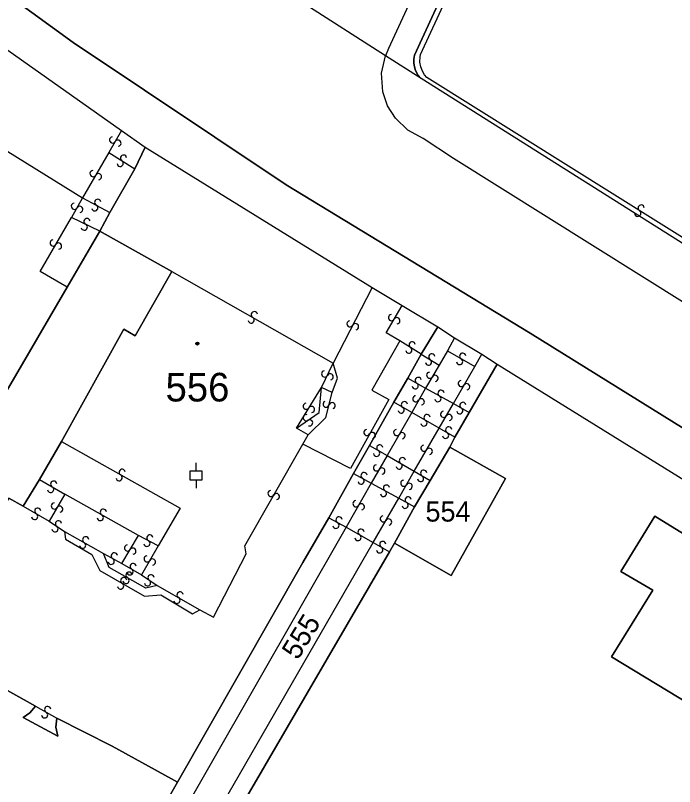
# Model space of a CAD drawing. Extents: x -600309 to -598967, y -1161267 to -1160292.
# Drawn here: x -600142.19 to -600103, y -1160555.98 to -1160510.15 of the extents above; entities that cross this region are included whole.
import ezdxf

# ---------------------------------------------------------------- set-up
doc = ezdxf.new("R2010")
doc.units = 0
for name, color, linetype in [('Level 1', 7, 'Continuous'), ('Level 13', 7, 'Continuous'), ('Level 3', 7, 'Continuous'), ('Level 4', 7, 'Continuous'), ('Level 5', 7, 'Continuous'), ('Level 60', 7, 'Continuous'), ('Vrstva 60', 7, 'Continuous')]:
    doc.layers.add(name, color=color, linetype=linetype)

msp = doc.modelspace()

# ---------------------------------------------------------------- linework, layer by layer
at = {"layer": 'Level 1'}
for points in [[(-600029.82, -1160579.77), (-600047.03, -1160569.17), (-600070.48, -1160554.56), (-600111.58, -1160529.03), (-600126.1, -1160520.21), (-600138.76, -1160511.76), (-600151.84, -1160502.25), (-600159.7, -1160496.34), (-600170.75, -1160487.14), (-600176.1, -1160482.15), (-600185.22, -1160473.25), (-600206.08, -1160453.49), (-600217.54, -1160442.6), (-600229.41, -1160431.52), (-600247.87, -1160415.66), (-600254.33, -1160410.63), (-600285.71, -1160385.84), (-600301.3, -1160373.82), (-600308.541, -1160368.236)], [(-600000.45, -1160595.4), (-600016.14, -1160587.57), (-600029.82, -1160579.77), (-600047.03, -1160569.17), (-600070.48, -1160554.56), (-600111.58, -1160529.03), (-600126.1, -1160520.21), (-600138.76, -1160511.76), (-600151.84, -1160502.25), (-600159.7, -1160496.34), (-600170.75, -1160487.14), (-600176.1, -1160482.15), (-600185.22, -1160473.25), (-600206.08, -1160453.49), (-600217.54, -1160442.6), (-600229.41, -1160431.52), (-600247.87, -1160415.66), (-600254.33, -1160410.63), (-600285.71, -1160385.84)], [(-600112.36, -1160499.24), (-600118.46, -1160512.51), (-600118.5, -1160512.75), (-600118.51, -1160512.98), (-600118.47, -1160513.2), (-600118.4, -1160513.42), (-600118.26, -1160513.68), (-600118.07, -1160513.9)], [(-600152.25, -1160505.42), (-600135.87, -1160516.99)], [(-600120.19, -1160512.54), (-600125.19, -1160509.33)], [(-600118.07, -1160513.9), (-600120.19, -1160512.54)], [(-600092.62, -1160529.95), (-600118.07, -1160513.9)], [(-600135.87, -1160516.99), (-600134.48, -1160517.97)], [(-600135.09, -1160519.26), (-600134.48, -1160517.97)], [(-600134.48, -1160517.97), (-600120.97, -1160526.31)], [(-600136.57, -1160521.85), (-600135.09, -1160519.26)], [(-600137.16, -1160522.97), (-600136.57, -1160521.85)], [(-600139.1, -1160526.3), (-600137.16, -1160522.97)], [(-600137.16, -1160522.97), (-600132.88, -1160525.36)], [(-600132.88, -1160525.36), (-600135.06, -1160529.19), (-600135.75, -1160528.8), (-600135.82, -1160528.93), (-600139.45, -1160535.47)], [(-600151.75, -1160547.95), (-600139.1, -1160526.3)], [(-600120.97, -1160526.31), (-600119.2, -1160527.38)], [(-600119.2, -1160527.38), (-600117.07, -1160528.65)], [(-600118.07, -1160530.27), (-600117.07, -1160528.65)], [(-600117.07, -1160528.65), (-600116.08, -1160529.3)], [(-600116.08, -1160529.3), (-600114.46, -1160530.27)], [(-600118.86, -1160531.71), (-600118.07, -1160530.27)], [(-600114.46, -1160530.27), (-600113.54, -1160530.87)], [(-600115.21, -1160533.75), (-600113.54, -1160530.87)], [(-600113.54, -1160530.87), (-600085.95, -1160547.97)], [(-600119.7, -1160533.14), (-600118.86, -1160531.71)], [(-600121.14, -1160535.71), (-600119.7, -1160533.14)], [(-600116.06, -1160535.21), (-600115.21, -1160533.75)], [(-600116.37, -1160535.81), (-600116.06, -1160535.21)], [(-600139.45, -1160535.47), (-600140.75, -1160537.73)], [(-600122.08, -1160537.38), (-600121.14, -1160535.71)], [(-600119.66, -1160541.52), (-600116.29, -1160543.44), (-600113.05, -1160537.67), (-600116.37, -1160535.81)], [(-600117.54, -1160537.78), (-600116.37, -1160535.81)], [(-600123.55, -1160540), (-600122.08, -1160537.38)], [(-600141.72, -1160539.32), (-600140.75, -1160537.73)], [(-600118.46, -1160539.36), (-600117.54, -1160537.78)], [(-600141.72, -1160539.32), (-600142.57, -1160538.83), (-600145.01, -1160542.65), (-600147.84, -1160547.38), (-600140.99, -1160551.2)], [(-600119.66, -1160541.52), (-600118.46, -1160539.36)], [(-600123.55, -1160540), (-600125.11, -1160542.66), (-600132.55, -1160555.71)], [(-600093.31, -1160553.07), (-600094.79, -1160555.52), (-600106.76, -1160548.27), (-600104.29, -1160544.31), (-600106.2, -1160543.2), (-600104.17, -1160539.9), (-600090.45, -1160548.36)], [(-600119.95, -1160542.02), (-600119.66, -1160541.52)], [(-600133.44, -1160565.18), (-600119.95, -1160542.02)], [(-600140.99, -1160551.2), (-600141.32, -1160551.6), (-600141.72, -1160551.88), (-600139.67, -1160552.98), (-600139.79, -1160552.44), (-600139.73, -1160551.91)], [(-600139.73, -1160551.91), (-600136.44, -1160553.57), (-600132.91, -1160555.51), (-600132.55, -1160555.71)], [(-600138.99, -1160566.99), (-600132.55, -1160555.71)]]:
    msp.add_lwpolyline(points, dxfattribs=at)
at = {"layer": 'Level 13'}
for centre, start, end in [((-600136.409, -1160517.547), 97.038, 329.628), ((-600136.091, -1160517.734), 277.2525, 149.3505), ((-600135.761, -1160518.624), 5.4343, 237.5323), ((-600135.958, -1160518.936), 185.2198, 57.8098), ((-600137.569, -1160519.547), 97.0477, 329.6377), ((-600137.251, -1160519.734), 277.2622, 149.3602), ((-600137.292, -1160521.258), 9.4105, 241.5085), ((-600138.679, -1160521.488), 97.3607, 329.9507), ((-600138.361, -1160521.673), 277.5751, 149.6731), ((-600137.467, -1160521.582), 189.196, 61.786), ((-600104.992, -1160521.594), 5.1162, 237.7062), ((-600105.189, -1160521.905), 185.3307, 57.4287), ((-600138.091, -1160522.726), 191.8963, 63.9943), ((-600137.93, -1160522.394), 11.6819, 244.2719), ((-600139.939, -1160523.666), 97.3395, 329.4375), ((-600139.621, -1160523.853), 277.125, 149.715), ((-600128.172, -1160528.25), 187.5036, 60.0936), ((-600127.987, -1160527.931), 7.718, 239.816), ((-600119.829, -1160528.106), 97.4012, 329.4992), ((-600122.293, -1160528.475), 99.9364, 332.5264), ((-600121.967, -1160528.646), 280.1509, 152.2489), ((-600119.511, -1160528.293), 277.1868, 149.7768), ((-600118.799, -1160530.035), 185.2857, 57.3837), ((-600118.602, -1160529.724), 5.0712, 237.6612), ((-600117.432, -1160530.444), 5.9432, 238.0412), ((-600115.597, -1160530.401), 7.5137, 239.6117), ((-600117.627, -1160530.757), 185.7287, 58.3187), ((-600115.782, -1160530.719), 187.2993, 59.8893), ((-600123.805, -1160531.457), 101.1269, 333.2249), ((-600123.475, -1160531.622), 280.9124, 153.5024), ((-600118.239, -1160531.84), 8.2723, 240.3703), ((-600117.558, -1160531.526), 96.565, 329.155), ((-600117.242, -1160531.715), 276.7794, 148.8774), ((-600118.42, -1160532.16), 188.0578, 60.6478), ((-600115.679, -1160532.026), 97.3761, 329.4741), ((-600115.361, -1160532.213), 277.1616, 149.7516), ((-600116.889, -1160532.6), 8.2298, 240.3278), ((-600123.719, -1160533.254), 113.427, 345.525), ((-600119.068, -1160533.281), 7.4711, 240.0611), ((-600118.379, -1160532.928), 97.3709, 329.9609), ((-600118.061, -1160533.113), 277.5853, 149.6833), ((-600117.07, -1160532.92), 188.0153, 60.6053), ((-600115.588, -1160533.32), 7.9571, 240.0551), ((-600124.896, -1160533.372), 95.924, 328.022), ((-600124.583, -1160533.567), 275.7096, 148.2996), ((-600123.362, -1160533.345), 293.2125, 165.8026), ((-600119.253, -1160533.599), 187.6856, 59.7836), ((-600115.771, -1160533.64), 187.7427, 60.3327), ((-600124.903, -1160534.057), 71.738, 303.836), ((-600117.719, -1160534.05), 7.6019, 240.1919), ((-600116.729, -1160533.857), 97.4591, 329.5571), ((-600116.411, -1160534.042), 277.2446, 149.8346), ((-600124.697, -1160534.362), 251.5235, 124.1135), ((-600117.902, -1160534.37), 187.8163, 59.9143), ((-600121.29, -1160534.93), 98.0205, 330.6105), ((-600120.97, -1160535.111), 278.2349, 150.3329), ((-600119.519, -1160534.938), 97.4616, 330.0516), ((-600119.201, -1160535.123), 277.6761, 149.7741), ((-600116.613, -1160535.099), 187.6942, 59.7922), ((-600116.428, -1160534.78), 7.4798, 240.0698), ((-600120.527, -1160535.851), 7.6279, 239.7259), ((-600117.899, -1160535.866), 97.172, 329.27), ((-600117.581, -1160536.053), 276.9575, 149.5475), ((-600120.712, -1160536.169), 187.4134, 60.0034), ((-600119.373, -1160536.929), 187.1458, 59.7358), ((-600119.186, -1160536.611), 7.3603, 239.4583), ((-600135.838, -1160537.3), 7.988, 240.086), ((-600120.719, -1160537.038), 97.3382, 329.9282), ((-600120.401, -1160537.223), 277.5527, 149.6507), ((-600117.917, -1160537.351), 7.4967, 239.5947), ((-600136.021, -1160537.62), 187.7735, 60.3635), ((-600121.639, -1160537.821), 188.6626, 61.2526), ((-600121.461, -1160537.499), 8.8771, 240.9751), ((-600118.102, -1160537.669), 187.2823, 59.8723), ((-600140.093, -1160538.319), 187.2095, 59.7995), ((-600139.906, -1160538.001), 7.424, 239.522), ((-600120.13, -1160538.239), 8.7377, 240.8357), ((-600119.099, -1160537.947), 97.4738, 329.5718), ((-600118.781, -1160538.132), 277.2594, 149.8494), ((-600126.989, -1160538.557), 97.7096, 329.8076), ((-600126.67, -1160538.742), 277.4952, 150.0852), ((-600120.309, -1160538.561), 188.5232, 61.1132), ((-600121.939, -1160539.168), 97.3663, 329.9563), ((-600119.02, -1160539.261), 188.2073, 60.7973), ((-600118.839, -1160538.939), 8.4217, 240.5197), ((-600140.856, -1160539.611), 7.3482, 239.4462), ((-600139.869, -1160539.306), 96.8797, 329.4697), ((-600139.552, -1160539.494), 277.0942, 149.1922), ((-600136.959, -1160539.67), 7.8815, 240.4715), ((-600121.621, -1160539.353), 277.5808, 149.6788), ((-600141.043, -1160539.929), 187.1337, 59.7237), ((-600137.142, -1160539.99), 188.096, 60.194), ((-600122.949, -1160540.13), 8.1752, 240.2732), ((-600120.319, -1160540.066), 97.4412, 329.5392), ((-600139.627, -1160540.357), 3.9742, 236.0722), ((-600123.13, -1160540.45), 187.9608, 60.5508), ((-600120.001, -1160540.253), 277.2268, 149.8168), ((-600139.832, -1160540.663), 183.7598, 56.3498), ((-600121.638, -1160540.86), 7.8968, 239.9948), ((-600138.008, -1160541.31), 7.8402, 239.9382), ((-600134.368, -1160541.522), 189.2751, 61.373), ((-600134.193, -1160541.198), 9.0606, 241.6506), ((-600121.821, -1160541.18), 187.6824, 60.2724), ((-600138.191, -1160541.63), 187.6257, 60.2157), ((-600135.518, -1160541.795), 96.8625, 328.9605), ((-600135.202, -1160541.984), 276.648, 149.238), ((-600120.53, -1160541.91), 188.0535, 60.6435), ((-600120.349, -1160541.59), 8.268, 240.366), ((-600136.309, -1160542.27), 8.3181, 240.4161), ((-600134.358, -1160542.446), 96.7364, 329.3264), ((-600136.49, -1160542.591), 188.1037, 60.6937), ((-600135.186, -1160542.901), 7.3626, 239.4606), ((-600134.042, -1160542.635), 276.9509, 149.0489), ((-600135.373, -1160543.219), 187.1481, 59.7381), ((-600135.746, -1160543.741), 7.2105, 239.3085), ((-600135.613, -1160543.729), 187.6279, 59.7259), ((-600135.428, -1160543.411), 7.4134, 240.0034), ((-600134.127, -1160543.567), 3.8221, 235.9201), ((-600135.933, -1160544.059), 186.996, 59.586), ((-600134.332, -1160543.873), 183.6076, 56.1976), ((-600132.397, -1160544.591), 7.4567, 239.5547), ((-600132.582, -1160544.909), 187.2423, 59.8323), ((-600140.268, -1160551.4), 7.9718, 240.0698), ((-600140.451, -1160551.72), 187.7574, 60.3474)]:
    msp.add_arc(centre, 0.184, start, end, dxfattribs=at)
at = {"layer": 'Level 3'}
for points in [[(-600048.26, -1160362.83), (-600048.91, -1160363.35), (-600049.47, -1160364), (-600049.93, -1160364.77), (-600057.69, -1160378.67), (-600063.2, -1160389.22), (-600076.75, -1160418.43), (-600120.01, -1160512.12), (-600120.19, -1160512.54)], [(-600092.46, -1160529.65), (-600117.72, -1160513.84), (-600117.86, -1160513.67), (-600117.99, -1160513.45), (-600118.08, -1160513.2), (-600118.14, -1160512.93), (-600118.13, -1160512.61), (-600118.11, -1160512.46), (-600112.06, -1160499.4)], [(-600155.13, -1160510.49), (-600138.19, -1160520.99)], [(-599977.75, -1160596.26), (-599978.29, -1160596.88), (-599979.39, -1160597.56), (-599980.79, -1160597.56), (-599981.9, -1160597.15), (-599983.13, -1160596.6), (-599996.93, -1160589.99), (-600002.76, -1160587.15), (-600007.82, -1160584.6), (-600013, -1160581.84), (-600019.51, -1160578.26), (-600024.61, -1160575.4), (-600029.27, -1160572.7), (-600035.59, -1160568.87), (-600043.13, -1160564.25), (-600077.26, -1160542.98), (-600116.14, -1160518.65), (-600117.94, -1160517.47), (-600118.85, -1160516.97), (-600119.6, -1160516.25), (-600120.06, -1160515.51), (-600120.35, -1160514.69), (-600120.42, -1160513.57), (-600120.19, -1160512.54)], [(-600135.87, -1160516.99), (-600136.63, -1160518.3)], [(-600136.63, -1160518.3), (-600138.19, -1160520.99)], [(-600136.63, -1160518.3), (-600135.09, -1160519.26)], [(-600138.19, -1160520.99), (-600138.86, -1160522.16)], [(-600138.19, -1160520.99), (-600136.57, -1160521.85)], [(-600139.1, -1160526.3), (-600140.71, -1160525.36), (-600138.86, -1160522.16)], [(-600137.16, -1160522.97), (-600138.86, -1160522.16)], [(-600132.88, -1160525.36), (-600123.29, -1160530.82)], [(-600120.97, -1160526.31), (-600123.29, -1160530.82)], [(-600119.33, -1160529.48), (-600120.14, -1160529.01), (-600119.2, -1160527.38)], [(-600116.08, -1160529.3), (-600116.5, -1160530.09)], [(-600119.33, -1160529.48), (-600121, -1160532.42), (-600119.99, -1160532.98), (-600122.27, -1160537.07), (-600125.11, -1160535.63)], [(-600118.07, -1160530.27), (-600119.33, -1160529.48)], [(-600118.07, -1160530.27), (-600116.99, -1160530.93)], [(-600116.5, -1160530.09), (-600116.99, -1160530.93)], [(-600116.5, -1160530.09), (-600114.88, -1160531.02)], [(-600114.88, -1160531.02), (-600114.46, -1160530.27)], [(-600124, -1160532.26), (-600123.29, -1160530.82)], [(-600123.36, -1160532.55), (-600123.04, -1160531.71), (-600123.29, -1160530.82)], [(-600116.99, -1160530.93), (-600117.8, -1160532.3)], [(-600116.15, -1160533.22), (-600114.88, -1160531.02)], [(-600118.86, -1160531.71), (-600117.8, -1160532.3)], [(-600125.48, -1160534.68), (-600124, -1160532.26)], [(-600125.48, -1160534.68), (-600124.12, -1160533.75), (-600124, -1160532.26)], [(-600124.79, -1160535.07), (-600123.73, -1160534.04), (-600123.36, -1160532.55)], [(-600123.36, -1160532.55), (-600124, -1160532.26)], [(-600117.8, -1160532.3), (-600118.63, -1160533.75)], [(-600117.8, -1160532.3), (-600116.15, -1160533.22)], [(-600118.63, -1160533.75), (-600119.7, -1160533.14)], [(-600116.99, -1160534.68), (-600116.15, -1160533.22)], [(-600116.15, -1160533.22), (-600115.21, -1160533.75)], [(-600118.63, -1160533.75), (-600120.09, -1160536.31)], [(-600116.99, -1160534.68), (-600118.63, -1160533.75)], [(-600124.79, -1160535.07), (-600125.48, -1160534.68)], [(-600118.48, -1160537.24), (-600116.99, -1160534.68)], [(-600116.06, -1160535.21), (-600116.99, -1160534.68)], [(-600125.11, -1160535.63), (-600124.79, -1160535.07)], [(-600139.45, -1160535.47), (-600132.4, -1160539.44), (-600133.69, -1160541.68)], [(-600131.23, -1160545.48), (-600130.41, -1160545.91), (-600128.47, -1160542.14), (-600128.55, -1160541.67), (-600125.11, -1160535.63)], [(-600121.14, -1160535.71), (-600120.09, -1160536.31)], [(-600120.09, -1160536.31), (-600121.03, -1160537.95)], [(-600120.09, -1160536.31), (-600118.48, -1160537.24)], [(-600119.4, -1160538.84), (-600118.48, -1160537.24)], [(-600118.48, -1160537.24), (-600117.54, -1160537.78)], [(-600122.08, -1160537.38), (-600121.03, -1160537.95)], [(-600140.75, -1160537.73), (-600139.24, -1160538.6)], [(-600121.03, -1160537.95), (-600122.53, -1160540.57)], [(-600121.03, -1160537.95), (-600119.4, -1160538.84)], [(-600139.24, -1160538.6), (-600140.18, -1160540.21)], [(-600134.87, -1160541.05), (-600139.24, -1160538.6)], [(-600120.92, -1160541.48), (-600119.4, -1160538.84)], [(-600119.4, -1160538.84), (-600118.46, -1160539.36)], [(-600141.72, -1160539.32), (-600140.18, -1160540.21)], [(-600123.55, -1160540), (-600122.53, -1160540.57)], [(-600140.18, -1160540.21), (-600139.27, -1160540.81)], [(-600122.53, -1160540.57), (-600152.28, -1160592.55)], [(-600139.27, -1160540.81), (-600139.2, -1160541.28), (-600137.65, -1160542.18), (-600137.16, -1160543.13), (-600134.51, -1160544.67), (-600133.55, -1160544.59), (-600131.66, -1160545.72), (-600131.23, -1160545.48)], [(-600139.27, -1160540.81), (-600136.94, -1160542.13)], [(-600122.53, -1160540.57), (-600120.92, -1160541.48)], [(-600135.86, -1160542.73), (-600134.87, -1160541.05)], [(-600133.69, -1160541.68), (-600134.87, -1160541.05)], [(-600150.91, -1160593.5), (-600120.92, -1160541.48)], [(-600133.69, -1160541.68), (-600134.7, -1160543.4)], [(-600120.92, -1160541.48), (-600119.95, -1160542.02)], [(-600136.94, -1160542.13), (-600135.86, -1160542.73)], [(-600133.75, -1160544.03), (-600134.44, -1160544.19), (-600136.61, -1160542.95), (-600136.94, -1160542.13)], [(-600135.86, -1160542.73), (-600134.7, -1160543.4)], [(-600134.7, -1160543.4), (-600133.75, -1160544.03)], [(-600133.75, -1160544.03), (-600131.23, -1160545.48)], [(-600140.99, -1160551.2), (-600139.73, -1160551.91)]]:
    msp.add_lwpolyline(points, dxfattribs=at)
at = {"layer": 'Level 5'}
for p, q in [((-600131.45, -1160537.24), (-600131.45, -1160536.741)), ((-600131.45, -1160537.74), (-600131.45, -1160538.239))]:
    msp.add_line(p, q, dxfattribs=at)
msp.add_lwpolyline([(-600131.825, -1160537.74), (-600131.075, -1160537.74), (-600131.075, -1160537.24), (-600131.825, -1160537.24)], close=True, dxfattribs=at)
for radius in [0.09, 0.0521]:
    msp.add_circle((-600131.37, -1160529.65), radius, dxfattribs=at)
at = {"layer": 'Level 60'}
for points in [[(-600087.98, -1160494.7), (-600078.52, -1160499.04), (-600092.46, -1160529.65), (-600092.62, -1160529.95), (-600118.07, -1160513.9), (-600118.26, -1160513.68), (-600118.4, -1160513.42), (-600118.47, -1160513.2), (-600118.51, -1160512.98), (-600118.5, -1160512.75), (-600118.46, -1160512.51), (-600112.36, -1160499.24), (-600112.06, -1160499.4), (-600105.15, -1160502.62), (-600102.02, -1160504.04), (-600102.84, -1160505.92), (-600097.93, -1160508.23), (-600097.04, -1160506.33), (-600094.06, -1160507.75), (-600090.15, -1160499.32)], [(-600135.09, -1160519.26), (-600136.57, -1160521.85), (-600137.16, -1160522.97), (-600139.1, -1160526.3), (-600151.75, -1160547.95), (-600166.26, -1160537.45), (-600163.03, -1160531.9), (-600156.34, -1160520.3), (-600157.08, -1160519.92), (-600159.76, -1160518.55), (-600157.85, -1160515.25), (-600156.11, -1160512.17), (-600155.13, -1160510.49), (-600153.38, -1160507.41), (-600152.7, -1160506.22), (-600152.25, -1160505.42), (-600135.87, -1160516.99), (-600134.48, -1160517.97)], [(-600115.59, -1160576.32), (-600122.08, -1160572.33), (-600133.16, -1160565.39), (-600133.44, -1160565.18), (-600119.95, -1160542.02), (-600119.66, -1160541.52), (-600116.29, -1160543.44), (-600113.05, -1160537.67), (-600116.37, -1160535.81), (-600116.06, -1160535.21), (-600115.21, -1160533.75), (-600113.54, -1160530.87), (-600085.95, -1160547.97), (-600083.64, -1160549.43), (-600086.42, -1160554.27), (-600100.01, -1160578.3), (-600103.23, -1160584.01)], [(-600119.66, -1160541.52), (-600118.46, -1160539.36), (-600117.54, -1160537.78), (-600116.37, -1160535.81), (-600113.05, -1160537.67), (-600116.29, -1160543.44)], [(-600086.92, -1160549.37), (-600090.29, -1160554.92), (-600093.31, -1160553.07), (-600094.79, -1160555.52), (-600106.76, -1160548.27), (-600104.29, -1160544.31), (-600106.2, -1160543.2), (-600104.17, -1160539.9), (-600090.45, -1160548.36), (-600089.94, -1160547.53)], [(-600090.29, -1160554.92), (-600086.92, -1160549.37), (-600089.94, -1160547.53), (-600090.45, -1160548.36), (-600104.17, -1160539.9), (-600106.2, -1160543.2), (-600104.29, -1160544.31), (-600106.76, -1160548.27), (-600094.79, -1160555.52), (-600093.31, -1160553.07)]]:
    msp.add_lwpolyline(points, close=True, dxfattribs=at)
for points in [[(-600112.36, -1160499.24), (-600118.46, -1160512.51), (-600118.5, -1160512.75), (-600118.51, -1160512.98), (-600118.47, -1160513.2), (-600118.4, -1160513.42), (-600118.26, -1160513.68), (-600118.07, -1160513.9), (-600120.19, -1160512.54), (-600125.19, -1160509.33)], [(-600142.57, -1160538.83), (-600141.72, -1160539.32), (-600140.75, -1160537.73), (-600139.45, -1160535.47), (-600135.82, -1160528.93), (-600135.75, -1160528.8), (-600135.06, -1160529.19), (-600132.88, -1160525.36), (-600137.16, -1160522.97), (-600136.57, -1160521.85), (-600135.09, -1160519.26), (-600134.48, -1160517.97), (-600120.97, -1160526.31), (-600119.2, -1160527.38), (-600117.07, -1160528.65), (-600118.07, -1160530.27), (-600118.86, -1160531.71), (-600119.7, -1160533.14), (-600121.14, -1160535.71), (-600122.08, -1160537.38), (-600123.55, -1160540), (-600125.11, -1160542.66), (-600132.55, -1160555.71), (-600132.91, -1160555.51), (-600136.44, -1160553.57), (-600139.73, -1160551.91), (-600139.79, -1160552.44), (-600139.67, -1160552.98), (-600141.72, -1160551.88), (-600141.32, -1160551.6), (-600140.99, -1160551.2), (-600147.84, -1160547.38)], [(-600156.87, -1160556.91), (-600151.75, -1160547.95), (-600139.1, -1160526.3), (-600137.16, -1160522.97), (-600132.88, -1160525.36), (-600135.06, -1160529.19), (-600135.75, -1160528.8), (-600135.82, -1160528.93), (-600139.45, -1160535.47), (-600140.75, -1160537.73), (-600141.72, -1160539.32), (-600142.57, -1160538.83), (-600145.01, -1160542.65), (-600147.84, -1160547.38), (-600140.99, -1160551.2), (-600141.32, -1160551.6), (-600141.72, -1160551.88), (-600139.67, -1160552.98), (-600139.79, -1160552.44), (-600139.73, -1160551.91), (-600136.44, -1160553.57), (-600132.91, -1160555.51), (-600132.55, -1160555.71), (-600138.99, -1160566.99)], [(-600138.99, -1160566.99), (-600132.55, -1160555.71), (-600125.11, -1160542.66), (-600123.55, -1160540), (-600122.08, -1160537.38), (-600121.14, -1160535.71), (-600119.7, -1160533.14), (-600118.86, -1160531.71), (-600118.07, -1160530.27), (-600117.07, -1160528.65), (-600116.08, -1160529.3), (-600114.46, -1160530.27), (-600113.54, -1160530.87), (-600115.21, -1160533.75), (-600116.06, -1160535.21), (-600116.37, -1160535.81), (-600117.54, -1160537.78), (-600118.46, -1160539.36), (-600119.66, -1160541.52), (-600119.95, -1160542.02), (-600133.44, -1160565.18)]]:
    msp.add_lwpolyline(points, dxfattribs=at)
at = {"layer": 'Vrstva 60'}
for points in [[(-600285.71, -1160385.84), (-600254.33, -1160410.63), (-600247.87, -1160415.66), (-600229.41, -1160431.52), (-600217.54, -1160442.6), (-600206.08, -1160453.49), (-600185.22, -1160473.25), (-600176.1, -1160482.15), (-600170.75, -1160487.14), (-600159.7, -1160496.34), (-600151.84, -1160502.25), (-600138.76, -1160511.76), (-600126.1, -1160520.21), (-600111.58, -1160529.03), (-600070.48, -1160554.56), (-600047.03, -1160569.17), (-600029.82, -1160579.77)], [(-600029.82, -1160579.77), (-600047.03, -1160569.17), (-600070.48, -1160554.56), (-600111.58, -1160529.03), (-600126.1, -1160520.21), (-600138.76, -1160511.76), (-600151.84, -1160502.25), (-600159.7, -1160496.34), (-600170.75, -1160487.14), (-600176.1, -1160482.15), (-600185.22, -1160473.25), (-600206.08, -1160453.49), (-600217.54, -1160442.6), (-600229.41, -1160431.52), (-600247.87, -1160415.66), (-600254.33, -1160410.63), (-600285.71, -1160385.84)], [(-600152.25, -1160505.42), (-600135.87, -1160516.99), (-600134.48, -1160517.97), (-600120.97, -1160526.31), (-600119.2, -1160527.38), (-600117.07, -1160528.65), (-600116.08, -1160529.3), (-600114.46, -1160530.27), (-600113.54, -1160530.87), (-600085.95, -1160547.97), (-600083.64, -1160549.43), (-600078.96, -1160552.41), (-600070.84, -1160557.59), (-600070.01, -1160558.14), (-600069.08, -1160558.68), (-600068.77, -1160558.85), (-600066.58, -1160560.32), (-600066.25, -1160560.5), (-600057.33, -1160566.15), (-600053.02, -1160568.91), (-600040.31, -1160576.81), (-600033.15, -1160581.17)], [(-600033.39, -1160567.04), (-600053.11, -1160554.57), (-600057.81, -1160551.56), (-600059.11, -1160550.78), (-600063.68, -1160547.98), (-600067.17, -1160545.77), (-600074.66, -1160541.12), (-600075.71, -1160540.48), (-600078.64, -1160538.69), (-600079.99, -1160537.87), (-600082.1, -1160536.59), (-600082.89, -1160536.11), (-600092.62, -1160529.95), (-600118.07, -1160513.9), (-600120.19, -1160512.54), (-600125.19, -1160509.33)]]:
    msp.add_lwpolyline(points, dxfattribs=at)

# ---------------------------------------------------------------- texts
at = {"layer": 'Level 4'}
for s, height, p in [('556', 1.7, (-600133.26, -1160533.09)), ('554', 1.2, (-600117.81, -1160540.23))]:
    msp.add_text(s, height=height, dxfattribs=at).set_placement(p)
msp.add_text('555', height=1.2, rotation=58.5, dxfattribs=at).set_placement((-600125.4, -1160548.51))

doc.saveas('drawing.dxf')
